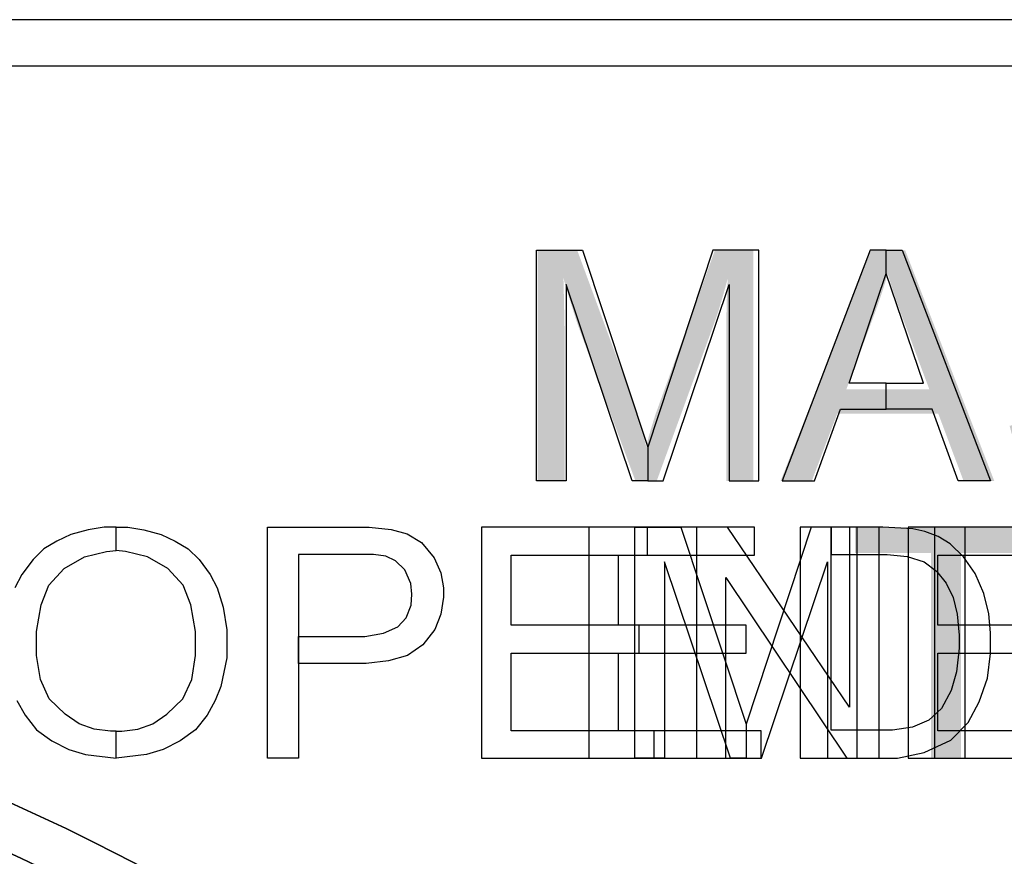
# Model space of a CAD drawing. Extents: x -63500 to 63500, y -63500 to 63500.
# Tile 295 of 296: x 21107 to 42434, y 45371 to 63500. Entities that reach past the tile are written whole.
import ezdxf

# ---------------------------------------------------------------- set-up
doc = ezdxf.new("R2010")
doc.units = 13
doc.header["$MEASUREMENT"] = 0
for name, color, linetype in [('1_Metal', 2, 'Continuous'), ('2_Electrodes', 5, 'Continuous'), ('3_Outline', 4, 'Continuous')]:
    doc.layers.add(name, color=color, linetype=linetype)
doc.styles.get("Standard").update_dxf_attribs({"font": 'arial.ttf'})

msp = doc.modelspace()

# ---------------------------------------------------------------- linework, layer by layer
for radius in [50000, 47500]:
    msp.add_circle((0, 0), radius)
at = {"layer": '1_Metal'}
for points in [[(-62500, 0), (-62500, 62500), (0, 62500), (62500, 62500), (62500, 0), (63500, 0), (63500, 63500), (0, 63500), (-63500, 63500), (-63500, 0)], [(32942, 53505), (32304, 53505), (32304, 58505), (33298, 58505), (34710, 54239), (34710, 53505), (34376, 53505), (32942, 57759)], [(36477, 53505), (37116, 53505), (37116, 58505), (36122, 58505), (34710, 54239), (34710, 53505), (35043, 53505), (36477, 57759)], [(39878, 58002), (39878, 58505), (39532, 58505), (37622, 53505), (38324, 53505), (38887, 55057), (39878, 55057), (39878, 55620), (39072, 55620), (39878, 58002)], [(39878, 58002), (39878, 58505), (40225, 58505), (42135, 53505), (41433, 53505), (40870, 55057), (39878, 55057), (39878, 55620), (40685, 55620), (39878, 58002)], [(35073, 47500), (34434, 47500), (34434, 52500), (35428, 52500), (36840, 48235), (36840, 47500), (36506, 47500), (35073, 51754)], [(38607, 47500), (39246, 47500), (39246, 52500), (38252, 52500), (36840, 48235), (36840, 47500), (37173, 47500), (38607, 51754)], [(43944, 51898), (43944, 52500), (40353, 52500), (40353, 47500), (44090, 47500), (44090, 48090), (40996, 48090), (40996, 49776), (43762, 49776), (43762, 50382), (40996, 50382), (40996, 51898), (43944, 51898)]]:
    msp.add_lwpolyline(points, close=True, dxfattribs=at)
msp.add_lwpolyline([(-50000, 0, -1), (50000, 0), (51000, 0, 1), (-51000, 0)], format="xyb", close=True, dxfattribs=at)
at = {"layer": '2_Electrodes'}
for points in [[(-62500, 0), (-62500, 62500), (0, 62500), (62500, 62500), (62500, 0), (63500, 0), (63500, 63500), (0, 63500), (-63500, 63500), (-63500, 0)], [(32942, 53505), (32304, 53505), (32304, 58505), (33298, 58505), (34710, 54239), (34710, 53505), (34376, 53505), (32942, 57759)], [(36477, 53505), (37116, 53505), (37116, 58505), (36122, 58505), (34710, 54239), (34710, 53505), (35043, 53505), (36477, 57759)], [(39878, 58002), (39878, 58505), (39532, 58505), (37622, 53505), (38324, 53505), (38887, 55057), (39878, 55057), (39878, 55620), (39072, 55620), (39878, 58002)], [(39878, 58002), (39878, 58505), (40225, 58505), (42135, 53505), (41433, 53505), (40870, 55057), (39878, 55057), (39878, 55620), (40685, 55620), (39878, 58002)], [(23194, 52500), (23448, 52500), (23794, 52447), (24171, 52347), (24474, 52202), (24755, 52031), (24992, 51806), (25236, 51474), (25384, 51185), (25518, 50769), (25591, 50282), (25591, 49675), (25467, 49047), (25343, 48745), (25165, 48428), (24916, 48112), (24586, 47870), (24215, 47683), (23853, 47580), (23194, 47500), (23194, 48080), (23317, 48080), (23668, 48129), (23994, 48245), (24294, 48449), (24642, 48786), (24833, 49203), (24918, 49724), (24918, 50244), (24815, 50823), (24648, 51244), (24315, 51610), (23879, 51861), (23402, 51979), (23194, 51995)], [(26477, 47500), (26477, 52500), (28675, 52500), (29156, 52454), (29501, 52359), (29814, 52169), (30083, 51838), (30226, 51515), (30288, 51188), (30288, 50986), (30233, 50615), (30102, 50286), (29843, 49954), (29509, 49722), (29097, 49604), (28609, 49546), (27144, 49546), (27144, 50137), (28580, 50137), (28989, 50206), (29296, 50344), (29481, 50542), (29584, 50814), (29602, 51049), (29577, 51283), (29447, 51578), (29246, 51772), (29037, 51874), (28768, 51909), (27144, 51909), (27144, 47500), (26477, 47500)], [(34704, 51898), (34704, 52500), (31113, 52500), (31113, 47500), (34850, 47500), (34850, 48090), (31756, 48090), (31756, 49776), (34522, 49776), (34522, 50382), (31756, 50382), (31756, 51898), (34704, 51898)], [(35765, 52500), (35765, 47500), (36405, 47500), (36405, 51410), (39025, 47500), (39721, 47500), (39721, 52500), (39080, 52500), (39080, 48606), (36441, 52500), (35765, 52500)], [(40924, 47500), (41590, 47500), (41590, 52500), (40924, 52500)]]:
    msp.add_lwpolyline(points, close=True, dxfattribs=at)
msp.add_lwpolyline([(21045, 48745), (21223, 48428), (21472, 48112), (21803, 47870), (22174, 47683), (22535, 47580), (23194, 47500), (23194, 48080), (23072, 48080), (22721, 48129), (22395, 48245), (22094, 48449), (21746, 48786), (21555, 49203), (21470, 49724), (21470, 50244), (21573, 50823), (21741, 51244), (22073, 51610), (22509, 51861), (22986, 51979), (23194, 51995), (23194, 52500), (22940, 52500), (22594, 52447), (22217, 52347), (21915, 52202), (21633, 52031), (21396, 51806), (21152, 51474), (21004, 51185)], dxfattribs=at)
msp.add_lwpolyline([(47500, 0, 1), (-47500, 0), (-51000, 0, -1), (51000, 0)], format="xyb", close=True, dxfattribs=at)
at = {"layer": '3_Outline'}
for points in [[(-62500, 0), (-62500, 62500), (0, 62500), (62500, 62500), (62500, 0), (63500, 0), (63500, 63500), (0, 63500), (-63500, 63500), (-63500, 0)], [(32942, 53505), (32304, 53505), (32304, 58505), (33298, 58505), (34710, 54239), (34710, 53505), (34376, 53505), (32942, 57759)], [(36477, 53505), (37116, 53505), (37116, 58505), (36122, 58505), (34710, 54239), (34710, 53505), (35043, 53505), (36477, 57759)], [(39878, 58002), (39878, 58505), (39532, 58505), (37622, 53505), (38324, 53505), (38887, 55057), (39878, 55057), (39878, 55620), (39072, 55620), (39878, 58002)], [(39878, 58002), (39878, 58505), (40225, 58505), (42135, 53505), (41433, 53505), (40870, 55057), (39878, 55057), (39878, 55620), (40685, 55620), (39878, 58002)], [(37025, 51898), (37025, 52500), (33434, 52500), (33434, 47500), (37170, 47500), (37170, 48090), (34077, 48090), (34077, 49776), (36843, 49776), (36843, 50382), (34077, 50382), (34077, 51898), (37025, 51898)], [(41278, 47885), (41654, 48274), (41889, 48715), (42069, 49233), (42137, 49763), (42137, 50211), (42096, 50625), (41990, 51068), (41806, 51502), (41553, 51862), (41263, 52145), (41003, 52298), (40716, 52411), (40452, 52465), (39805, 52500), (38682, 52500), (38682, 51914), (39897, 51914), (40330, 51871), (40697, 51755), (40965, 51550), (41172, 51291), (41328, 50978), (41411, 50621), (41454, 50164), (41454, 49879), (41396, 49366), (41282, 48965), (41072, 48575), (40802, 48320), (40448, 48169), (40016, 48101), (38682, 48101), (38682, 52500), (38011, 52500), (38011, 47500), (40119, 47500), (40696, 47617)]]:
    msp.add_lwpolyline(points, close=True, dxfattribs=at)
msp.add_lwpolyline([(47500, 0, 1), (-47500, 0), (-51000, 0, -1), (51000, 0)], format="xyb", close=True, dxfattribs=at)

# ---------------------------------------------------------------- texts
for s, p in [('MASK 0', (31756, 53500)), ('TYPE', (39041, 47500))]:
    msp.add_text(s, height=5000).set_placement(p)

doc.saveas('drawing.dxf')
